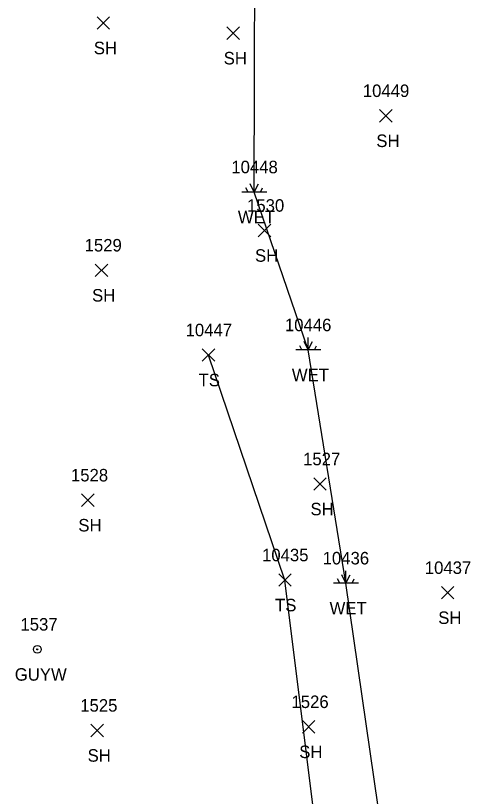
# Model space of a CAD drawing. Extents: x 1482574 to 1485769, y 580696 to 595649.
# Drawn here: x 1485224.9 to 1485297.7, y 582027 to 582151.9 of the extents above; entities that cross this region are included whole.
import ezdxf

# ---------------------------------------------------------------- set-up
doc = ezdxf.new("R2010")
doc.units = 0
for name, color, linetype in [('L_A', 7, 'Continuous'), ('L_I', 7, 'Continuous'), ('L_TIC', 7, 'Continuous'), ('LELB', 7, 'Continuous'), ('LWET', 7, 'Continuous'), ('U_A', 7, 'Continuous'), ('U_I', 7, 'Continuous'), ('UPGW', 7, 'Continuous')]:
    doc.layers.add(name, color=color, linetype=linetype)

msp = doc.modelspace()

# ---------------------------------------------------------------- linework, layer by layer
at = {"layer": 'L_TIC'}
for points in [[(1485237.9, 582149.69), (1485239.9, 582151.69)], [(1485239.9, 582149.69), (1485237.9, 582151.69)], [(1485258.68, 582148.06), (1485260.68, 582150.06)], [(1485260.68, 582148.06), (1485258.68, 582150.06)], [(1485283.11, 582134.85), (1485285.11, 582136.85)], [(1485285.11, 582134.85), (1485283.11, 582136.85)], [(1485263.69, 582116.51), (1485265.69, 582118.51)], [(1485265.69, 582116.51), (1485263.69, 582118.51)], [(1485237.61, 582110.15), (1485239.61, 582112.14)], [(1485239.61, 582110.15), (1485237.61, 582112.14)], [(1485254.74, 582096.6), (1485256.74, 582098.6)], [(1485256.74, 582096.6), (1485254.74, 582098.6)], [(1485272.58, 582075.97), (1485274.57, 582077.97)], [(1485274.57, 582075.97), (1485272.58, 582077.97)], [(1485235.41, 582073.39), (1485237.41, 582075.39)], [(1485237.41, 582073.39), (1485235.41, 582075.39)], [(1485266.98, 582060.62), (1485268.98, 582062.62)], [(1485268.98, 582060.62), (1485266.98, 582062.62)], [(1485293.03, 582058.6), (1485295.03, 582060.6)], [(1485295.03, 582058.6), (1485293.03, 582060.6)], [(1485270.77, 582037.16), (1485272.77, 582039.16)], [(1485272.77, 582037.16), (1485270.77, 582039.16)], [(1485236.91, 582036.58), (1485238.91, 582038.58)], [(1485238.91, 582036.58), (1485236.91, 582038.58)]]:
    msp.add_lwpolyline(points, dxfattribs=at)
at = {"layer": 'LELB'}
msp.add_lwpolyline([(1485249.2, 581870.55), (1485260.02, 581872.63), (1485277.36, 581889.57), (1485291.08, 581915.27), (1485286.31, 581940.23), (1485275.12, 582004.35), (1485267.98, 582061.62), (1485255.74, 582097.6)], dxfattribs=at)
at = {"layer": 'LWET'}
for p, q in [((1485263.06, 582123.66), (1485262.4, 582124.99)), ((1485263.06, 582123.66), (1485263.06, 582125.66)), ((1485263.06, 582123.66), (1485263.73, 582124.99)), ((1485262.06, 582123.66), (1485261.73, 582124.33)), ((1485264.06, 582123.66), (1485264.4, 582124.33)), ((1485265.06, 582123.66), (1485261.06, 582123.66)), ((1485271.7, 582098.41), (1485271.7, 582100.41)), ((1485270.7, 582098.41), (1485270.36, 582099.08)), ((1485271.7, 582098.41), (1485271.03, 582099.75)), ((1485271.7, 582098.41), (1485272.36, 582099.75)), ((1485272.7, 582098.41), (1485273.03, 582099.08)), ((1485273.7, 582098.41), (1485269.7, 582098.41)), ((1485277.74, 582061.12), (1485277.74, 582063.12)), ((1485276.74, 582061.12), (1485276.4, 582061.79)), ((1485277.74, 582061.12), (1485277.07, 582062.45)), ((1485277.74, 582061.12), (1485278.4, 582062.45)), ((1485278.74, 582061.12), (1485279.07, 582061.79)), ((1485279.74, 582061.12), (1485275.74, 582061.12))]:
    msp.add_line(p, q, dxfattribs=at)
msp.add_lwpolyline([(1485249.84, 581860.9), (1485262.02, 581868.22), (1485268.77, 581873.1), (1485286.96, 581871.1), (1485285.59, 581886.11), (1485292.09, 581914.1), (1485292.44, 581943.17), (1485286.14, 582002.9), (1485277.74, 582061.12), (1485271.7, 582098.41), (1485263.06, 582123.66), (1485263.19, 582178.24)], dxfattribs=at)
at = {"layer": 'UPGW'}
for radius in [0.625, 0.0833]:
    msp.add_circle((1485228.33, 582050.54), radius, dxfattribs=at)

# ---------------------------------------------------------------- texts
at = {"layer": 'L_A'}
for s, p in [('SH', (1485237.38, 582145.69)), ('SH', (1485258.17, 582144.06)), ('SH', (1485282.6, 582130.85)), ('WET', (1485260.44, 582118.66)), ('SH', (1485263.18, 582112.51)), ('SH', (1485237.1, 582106.15)), ('WET', (1485269.08, 582093.41)), ('TS', (1485254.15, 582092.6)), ('SH', (1485272.06, 582071.97)), ('SH', (1485234.9, 582069.39)), ('TS', (1485266.39, 582056.62)), ('WET', (1485275.12, 582056.12)), ('SH', (1485292.51, 582054.6)), ('SH', (1485270.26, 582033.16)), ('SH', (1485236.39, 582032.58))]:
    msp.add_text(s, height=2, dxfattribs=at).set_placement(p)
at = {"layer": 'L_I'}
for s, p in [('10449', (1485280.44, 582138.85)), ('10448', (1485259.39, 582126.66)), ('1530', (1485261.91, 582120.51)), ('1529', (1485235.91, 582114.15)), ('10447', (1485252.07, 582100.6)), ('10446', (1485267.97, 582101.41)), ('1527', (1485270.88, 582079.97)), ('1528', (1485233.72, 582077.39)), ('10435', (1485264.31, 582064.62)), ('10436', (1485274.01, 582064.12)), ('10437', (1485290.36, 582062.6)), ('1525', (1485235.21, 582040.58)), ('1526', (1485269.02, 582041.16))]:
    msp.add_text(s, height=2, dxfattribs=at).set_placement(p)
at = {"layer": 'U_A'}
msp.add_text('GUYW', height=2, dxfattribs=at).set_placement((1485224.73, 582045.53))
at = {"layer": 'U_I'}
msp.add_text('1537', height=2, dxfattribs=at).set_placement((1485225.64, 582053.54))

doc.saveas('drawing.dxf')
